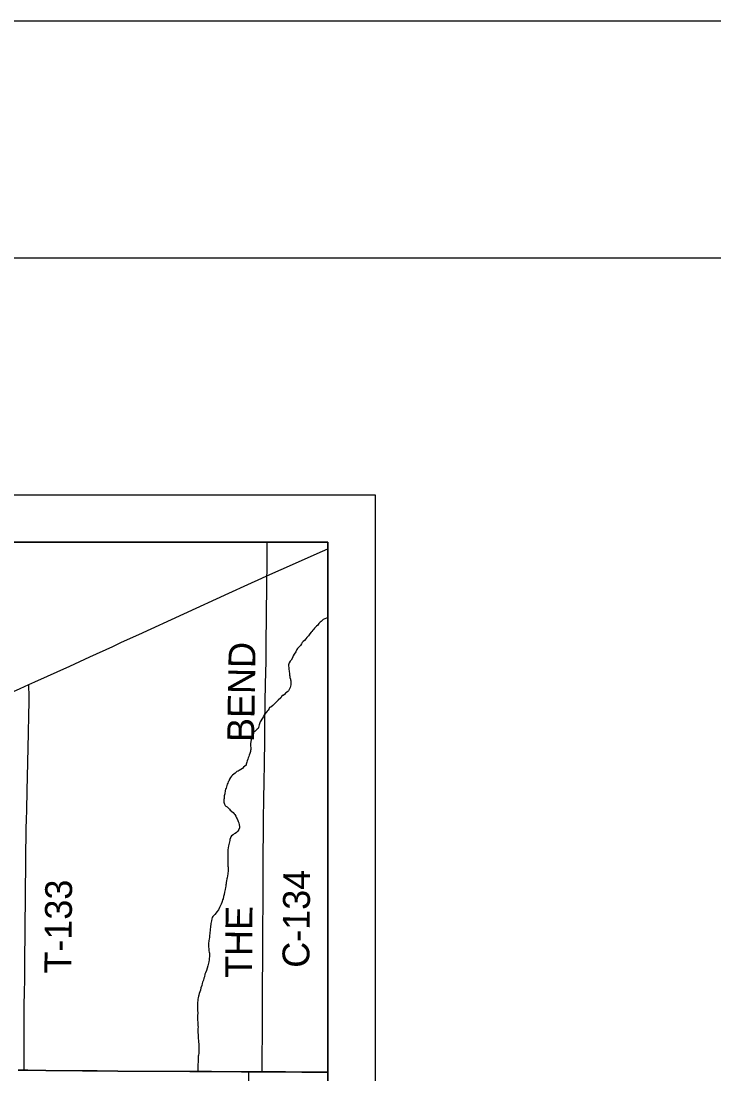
# Model space of a CAD drawing. Extents: x 0 to 64.8, y -5 to 22.
# Drawn here: x 8.252 to 9.715, y 19.777 to 22 of the extents above; entities that cross this region are included whole.
import ezdxf

# ---------------------------------------------------------------- set-up
doc = ezdxf.new("R2010")
doc.units = 0
for name, color, linetype in [('GM_X_Adjacent_County', 7, 'Continuous'), ('GM_X_County', 7, 'Continuous'), ('GM_X_County_Road', 7, 'Continuous'), ('GM_X_County_Road_Text', 7, 'Continuous'), ('GM_X_Minor_River', 7, 'Continuous'), ('GM_X_Township', 7, 'Continuous'), ('GM_X_Township_Road', 7, 'Continuous'), ('GM_X_Township_Road_Text', 7, 'Continuous'), ('SH_Border', 7, 'Continuous'), ('SH_Cut_Line', 7, 'Continuous'), ('SH_Data', 7, 'Continuous')]:
    doc.layers.add(name, color=color, linetype=linetype)

msp = doc.modelspace()

# ---------------------------------------------------------------- linework, layer by layer
at = {"layer": 'GM_X_Adjacent_County'}
for points in [[(8.9, 19.781), (8.9, 20.9), (2.1, 20.9), (2.1, 19.9176)], [(2.1, 19.9176), (2.1, 14.1), (8.9, 14.1), (8.9, 19.781)], [(8.2458, 19.7854), (8.2583, 19.7853), (8.2592, 19.7853), (8.2664, 19.7852), (8.3042, 19.7846), (8.3819, 19.7838), (8.413, 19.7836), (8.4565, 19.7832), (8.6087, 19.7824), (8.6544, 19.7822), (8.7175, 19.782), (8.733, 19.782), (8.7423, 19.782), (8.7614, 19.7819), (8.8107, 19.7815), (8.8449, 19.7813), (8.8977, 19.781), (8.9, 19.781)], [(8.9, 19.781), (8.8977, 19.781), (8.8449, 19.7813), (8.8107, 19.7815), (8.7614, 19.7819), (8.7423, 19.782), (8.733, 19.782), (8.7175, 19.782), (8.6544, 19.7822), (8.6087, 19.7824), (8.4565, 19.7832), (8.413, 19.7836), (8.3819, 19.7838), (8.3042, 19.7846), (8.2664, 19.7852), (8.2592, 19.7853), (8.2583, 19.7853), (8.2458, 19.7854)]]:
    msp.add_lwpolyline(points, dxfattribs=at)
at = {"layer": 'GM_X_County'}
for points in [[(8.9, 19.781), (8.9, 20.9), (2.1, 20.9), (2.1, 19.9176)], [(2.1, 19.9176), (2.1, 14.1), (8.9, 14.1), (8.9, 19.781)], [(8.9, 19.781), (8.8977, 19.781), (8.8449, 19.7813), (8.8107, 19.7815), (8.7614, 19.7819), (8.7423, 19.782), (8.733, 19.782), (8.7175, 19.782), (8.6544, 19.7822), (8.6087, 19.7824), (8.4565, 19.7832), (8.413, 19.7836), (8.3819, 19.7838), (8.3042, 19.7846), (8.2664, 19.7852), (8.2592, 19.7853), (8.2583, 19.7853), (8.2458, 19.7854)], [(8.2458, 19.7854), (8.2583, 19.7853), (8.2592, 19.7853), (8.2664, 19.7852), (8.3042, 19.7846), (8.3819, 19.7838), (8.413, 19.7836), (8.4565, 19.7832), (8.6087, 19.7824), (8.6544, 19.7822), (8.7175, 19.782), (8.733, 19.782), (8.7423, 19.782), (8.7614, 19.7819), (8.8107, 19.7815), (8.8449, 19.7813), (8.8977, 19.781), (8.9, 19.781)]]:
    msp.add_lwpolyline(points, dxfattribs=at)
at = {"layer": 'GM_X_County_Road'}
for points in [[(8.7713, 20.8287), (8.7714, 20.8354), (8.7715, 20.9)], [(8.7713, 20.8287), (8.8015, 20.8424), (8.8885, 20.8809), (8.9, 20.886)], [(8.2683, 20.5991), (8.2812, 20.6048), (8.3549, 20.6382), (8.3973, 20.6575), (8.4459, 20.6798), (8.4644, 20.6885), (8.5006, 20.7051), (8.6906, 20.7919), (8.7307, 20.8104), (8.7602, 20.8236), (8.7713, 20.8287)], [(8.7614, 19.7819), (8.7619, 19.8943), (8.7622, 19.9757), (8.7624, 20.0087), (8.7624, 20.0311), (8.7624, 20.0472), (8.7627, 20.0814), (8.7629, 20.1025), (8.763, 20.1224), (8.7633, 20.1516), (8.7633, 20.2169), (8.764, 20.3114), (8.7648, 20.3605), (8.7651, 20.391), (8.7658, 20.4345), (8.7666, 20.4792), (8.767, 20.5159), (8.7677, 20.5619), (8.7684, 20.601), (8.7693, 20.6477), (8.7698, 20.7036), (8.7702, 20.7266), (8.7713, 20.8287)], [(7.7667, 20.3838), (7.7998, 20.3978), (7.8472, 20.4181), (7.8649, 20.4257), (7.9488, 20.462), (8.0163, 20.4907), (8.0718, 20.5144), (8.0923, 20.5232), (8.1181, 20.5342), (8.1587, 20.5515), (8.1907, 20.5651), (8.25, 20.591), (8.2683, 20.5991)], [(8.7196, 18.9731), (8.7199, 19.0035), (8.7204, 19.0377), (8.7212, 19.0812), (8.7219, 19.1216), (8.7225, 19.1713), (8.7262, 19.3827), (8.7267, 19.4355), (8.7283, 19.5163), (8.7299, 19.6096), (8.7313, 19.6841), (8.7325, 19.7339), (8.7329, 19.768), (8.7329, 19.7743), (8.733, 19.782)]]:
    msp.add_lwpolyline(points, dxfattribs=at)
at = {"layer": 'GM_X_Minor_River'}
for points in [[(8.9, 20.7395), (8.8994, 20.7396), (8.8971, 20.7396), (8.8933, 20.7381), (8.8902, 20.7363), (8.8879, 20.7344), (8.8856, 20.7326), (8.8836, 20.7307), (8.8809, 20.7285), (8.8786, 20.7247)], [(8.8786, 20.7247), (8.8759, 20.7225), (8.8736, 20.7206), (8.872, 20.7183), (8.8705, 20.7161), (8.8682, 20.7138), (8.8662, 20.7116), (8.8647, 20.7097), (8.8616, 20.706), (8.8592, 20.7022), (8.8558, 20.6988), (8.8531, 20.6958), (8.8503, 20.6925), (8.8476, 20.6899), (8.8457, 20.688), (8.8441, 20.685), (8.8418, 20.6816), (8.8387, 20.6782), (8.836, 20.6756), (8.8341, 20.673), (8.8321, 20.6684), (8.829, 20.6635), (8.8266, 20.6602), (8.825, 20.656), (8.8223, 20.6507), (8.82, 20.6485), (8.8184, 20.6451), (8.8172, 20.6428), (8.8168, 20.6406), (8.8171, 20.6379), (8.8175, 20.6352), (8.8178, 20.6326), (8.8178, 20.6307), (8.8181, 20.6284), (8.8185, 20.6261), (8.8188, 20.6234), (8.8188, 20.6215), (8.8191, 20.6192), (8.8195, 20.617), (8.8198, 20.6139), (8.8209, 20.6109), (8.8213, 20.6089), (8.8216, 20.607), (8.8219, 20.6044), (8.8219, 20.6013), (8.8219, 20.5987), (8.8202, 20.593), (8.8183, 20.5885), (8.8167, 20.5862), (8.8152, 20.5843), (8.8125, 20.5825), (8.8102, 20.581), (8.8082, 20.5784), (8.8052, 20.5765), (8.8032, 20.5762), (8.8005, 20.5713), (8.7951, 20.5664), (8.7897, 20.5612), (8.7839, 20.5552), (8.7793, 20.5518), (8.777, 20.5507), (8.7758, 20.5489), (8.7742, 20.5455), (8.7715, 20.5432), (8.7696, 20.5406), (8.7661, 20.5357), (8.7645, 20.5338), (8.7637, 20.5316), (8.7618, 20.5286), (8.7602, 20.5263), (8.7583, 20.5229), (8.7571, 20.5203), (8.7555, 20.5161), (8.7547, 20.5139), (8.7539, 20.5112), (8.7535, 20.5086), (8.7527, 20.5063), (8.7508, 20.5048), (8.7481, 20.5022), (8.7458, 20.5003), (8.7419, 20.4981), (8.7407, 20.4939), (8.7395, 20.4909), (8.7387, 20.4879), (8.7383, 20.486), (8.7379, 20.4826), (8.7371, 20.4788), (8.7366, 20.4742), (8.7365, 20.4701), (8.7372, 20.4659), (8.7372, 20.4621), (8.7368, 20.4598), (8.7363, 20.4579), (8.7359, 20.456), (8.7351, 20.4534), (8.7339, 20.45), (8.7331, 20.4477), (8.7316, 20.4443), (8.7308, 20.442), (8.7296, 20.4379), (8.7288, 20.4356)], [(8.7288, 20.4356), (8.7284, 20.4333), (8.7276, 20.4311), (8.7271, 20.4292), (8.7248, 20.4269), (8.7218, 20.4247), (8.7194, 20.4221), (8.7125, 20.4176), (8.7102, 20.4165), (8.7079, 20.4154), (8.7041, 20.4124), (8.7014, 20.4102), (8.6987, 20.408), (8.6967, 20.4061), (8.694, 20.4027), (8.6924, 20.3997), (8.6905, 20.3956), (8.6897, 20.3937), (8.6885, 20.3914), (8.6873, 20.3888), (8.6865, 20.3865), (8.6857, 20.3835), (8.6849, 20.3808), (8.6837, 20.3782), (8.6833, 20.3759), (8.6829, 20.3736), (8.6825, 20.371), (8.6821, 20.3687), (8.6817, 20.3664), (8.6812, 20.3642), (8.6812, 20.3623), (8.6808, 20.3588), (8.6804, 20.3566), (8.6803, 20.3547), (8.6803, 20.3513), (8.681, 20.3486), (8.6817, 20.3467), (8.6828, 20.3436), (8.6847, 20.3424), (8.6873, 20.3409), (8.69, 20.3382), (8.6922, 20.3359), (8.6937, 20.3339), (8.6997, 20.3289), (8.702, 20.3266), (8.7034, 20.3247), (8.7057, 20.3212), (8.7068, 20.3181), (8.7082, 20.3155), (8.7101, 20.312), (8.7108, 20.3101), (8.7119, 20.307), (8.7126, 20.3032), (8.7133, 20.2998), (8.7133, 20.2971), (8.7121, 20.293), (8.7097, 20.2896), (8.7067, 20.287), (8.7043, 20.2851), (8.7024, 20.284), (8.7001, 20.2822), (8.6967, 20.2799), (8.6951, 20.2781), (8.6943, 20.2758), (8.6931, 20.2724), (8.6927, 20.2701), (8.6919, 20.2675), (8.6915, 20.2644), (8.6907, 20.2618), (8.6899, 20.2588), (8.6894, 20.2546), (8.689, 20.2504), (8.6885, 20.2474), (8.6885, 20.2455), (8.6885, 20.2432), (8.6884, 20.2405), (8.6888, 20.2383), (8.6886, 20.2284), (8.6886, 20.2242), (8.6885, 20.2208), (8.6885, 20.2181), (8.6888, 20.2162), (8.6891, 20.2135), (8.6895, 20.2101), (8.6894, 20.2078), (8.6894, 20.2048), (8.689, 20.2021), (8.6885, 20.1995), (8.6881, 20.1953), (8.6873, 20.1915), (8.6865, 20.1889), (8.6857, 20.1851), (8.6852, 20.1817), (8.6852, 20.1786), (8.6848, 20.1764), (8.6843, 20.1737), (8.6839, 20.1707), (8.6831, 20.1665), (8.6819, 20.1612), (8.6806, 20.1559), (8.6798, 20.1518)], [(8.6798, 20.1518), (8.6786, 20.1472), (8.6774, 20.145), (8.6766, 20.1415), (8.6758, 20.1389), (8.6746, 20.1359), (8.673, 20.1325), (8.6711, 20.1283), (8.6687, 20.1238), (8.6656, 20.1193), (8.6637, 20.1174), (8.661, 20.1137), (8.659, 20.1114), (8.6571, 20.1099), (8.6559, 20.1077), (8.6547, 20.1046), (8.6539, 20.1005), (8.6535, 20.0978), (8.6527, 20.0948), (8.6518, 20.0868), (8.6513, 20.083), (8.6513, 20.0796), (8.6509, 20.0762), (8.6504, 20.0732), (8.65, 20.0701), (8.6499, 20.0663), (8.6491, 20.0618), (8.6487, 20.0588), (8.6483, 20.0565), (8.6482, 20.0538), (8.6482, 20.0519), (8.6482, 20.0493), (8.6481, 20.0459), (8.6484, 20.0413), (8.6487, 20.0371), (8.6494, 20.034), (8.6498, 20.0321), (8.6497, 20.0287), (8.6501, 20.0264), (8.65, 20.0242), (8.6496, 20.0219), (8.6492, 20.0181), (8.6487, 20.0139), (8.6467, 20.0052), (8.6439, 19.9958), (8.6415, 19.9909), (8.6403, 19.9875), (8.6391, 19.9825), (8.6379, 19.9791), (8.6371, 19.9753), (8.6355, 19.9708), (8.6343, 19.9678), (8.6335, 19.9636), (8.6319, 19.9591), (8.6307, 19.9542), (8.6295, 19.9504), (8.6283, 19.947), (8.6271, 19.9436), (8.6267, 19.9413), (8.6259, 19.9379), (8.6254, 19.9352), (8.625, 19.9334), (8.625, 19.9315), (8.6246, 19.9288), (8.6245, 19.9212), (8.6247, 19.9121), (8.625, 19.9052), (8.6249, 19.9007), (8.6248, 19.8961), (8.6247, 19.8908), (8.6251, 19.8862), (8.625, 19.8832), (8.6253, 19.8798), (8.6257, 19.8763), (8.6256, 19.8733), (8.6256, 19.8699), (8.6255, 19.8646), (8.6258, 19.8596), (8.6257, 19.8562), (8.6257, 19.8535), (8.626, 19.8513), (8.6264, 19.8482), (8.6267, 19.8444), (8.6274, 19.8406), (8.6273, 19.8368), (8.6276, 19.8334), (8.6272, 19.8315), (8.6272, 19.8265), (8.6275, 19.8246), (8.6271, 19.822), (8.6266, 19.8163)], [(8.6258, 19.7835), (8.6266, 19.8163)]]:
    msp.add_lwpolyline(points, dxfattribs=at)
at = {"layer": 'GM_X_Township'}
for points in [[(8.9, 19.781), (8.9, 20.9), (5.7946, 20.9)], [(8.9, 19.781), (8.8977, 19.781), (8.8449, 19.7813), (8.8107, 19.7815), (8.7614, 19.7819), (8.7423, 19.782), (8.733, 19.782), (8.7175, 19.782), (8.6544, 19.7822), (8.6087, 19.7824), (8.4565, 19.7832), (8.413, 19.7836), (8.3819, 19.7838), (8.3042, 19.7846), (8.2664, 19.7852), (8.2592, 19.7853), (8.2583, 19.7853), (8.2458, 19.7854)], [(8.2458, 19.7854), (8.2583, 19.7853), (8.2592, 19.7853), (8.2664, 19.7852), (8.3042, 19.7846), (8.3819, 19.7838), (8.413, 19.7836), (8.4565, 19.7832), (8.6087, 19.7824), (8.6544, 19.7822), (8.7175, 19.782), (8.733, 19.782), (8.7423, 19.782), (8.7614, 19.7819), (8.8107, 19.7815), (8.8449, 19.7813), (8.8977, 19.781), (8.9, 19.781)], [(5.5757, 14.1), (8.9, 14.1), (8.9, 19.781)]]:
    msp.add_lwpolyline(points, dxfattribs=at)
at = {"layer": 'GM_X_Township_Road'}
for points in [[(8.2632, 20.3109), (8.2633, 20.3138), (8.264, 20.3349), (8.2646, 20.3747), (8.2661, 20.435), (8.2675, 20.4971), (8.2684, 20.5338), (8.2691, 20.563), (8.2691, 20.581), (8.2687, 20.591), (8.2683, 20.5991)], [(8.2583, 19.7853), (8.2583, 19.7868), (8.2583, 19.7985), (8.2583, 19.829), (8.2587, 19.8594), (8.2589, 19.9235), (8.2592, 19.9483), (8.2597, 19.9782), (8.2599, 20.0086), (8.2599, 20.011), (8.2626, 20.2989), (8.2632, 20.3109)], [(8.2458, 19.7854), (8.2583, 19.7853)], [(8.2458, 19.7854), (8.2583, 19.7853)], [(8.2583, 19.7853), (8.2592, 19.7853), (8.2664, 19.7852), (8.3042, 19.7846), (8.3819, 19.7838), (8.413, 19.7836), (8.4565, 19.7832), (8.6087, 19.7824), (8.6544, 19.7822), (8.7175, 19.782), (8.733, 19.782)], [(8.2583, 19.7853), (8.2592, 19.7853), (8.2664, 19.7852), (8.3042, 19.7846), (8.3819, 19.7838), (8.413, 19.7836), (8.4565, 19.7832), (8.6087, 19.7824), (8.6544, 19.7822), (8.7175, 19.782), (8.733, 19.782)], [(8.733, 19.782), (8.7423, 19.782), (8.7614, 19.7819)], [(8.733, 19.782), (8.7423, 19.782), (8.7614, 19.7819)], [(8.7614, 19.7819), (8.8107, 19.7815), (8.8449, 19.7813), (8.8977, 19.781), (8.9, 19.781)], [(8.7614, 19.7819), (8.8107, 19.7815), (8.8449, 19.7813), (8.8977, 19.781), (8.9, 19.781)]]:
    msp.add_lwpolyline(points, dxfattribs=at)
at = {"layer": 'SH_Border'}
msp.add_lwpolyline([(1.5, 21.5), (33.5, 21.5), (33.5, 0.5), (1.5, 0.5)], close=True, dxfattribs=at)
at = {"layer": 'SH_Cut_Line'}
msp.add_lwpolyline([(0, 0), (34, 0), (34, 22), (0, 22)], close=True, dxfattribs=at)
at = {"layer": 'SH_Data'}
for p, q in [((2, 21), (9, 21)), ((9, 21), (9, 14)), ((2.1, 20.9), (8.9, 20.9)), ((8.9, 20.9), (8.9, 14.1))]:
    msp.add_line(p, q, dxfattribs=at)

# ---------------------------------------------------------------- texts
at = {"layer": 'GM_X_County_Road_Text'}
for s, rotation, p in [('BEND', 89.0408, (8.744, 20.4776)), ('C-134', 89.4673, (8.8607, 20.0011)), ('THE', 89.6522, (8.7399, 19.9798))]:
    msp.add_text(s, height=0.05682, rotation=rotation, dxfattribs=at).set_placement(p)
at = {"layer": 'GM_X_Township_Road_Text'}
msp.add_text('T-133', height=0.05682, rotation=89.4366, dxfattribs=at).set_placement((8.3581, 19.9887))

doc.saveas('drawing.dxf')
